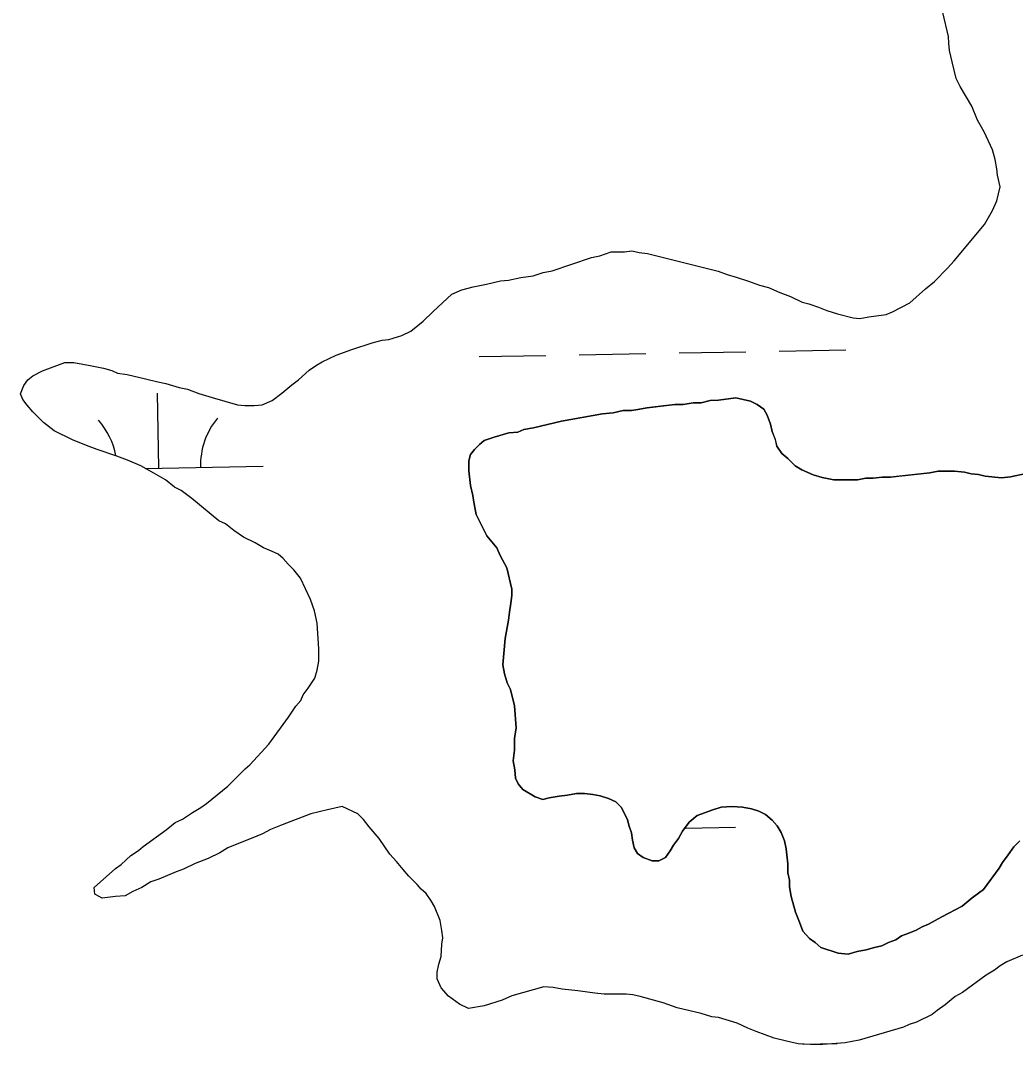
# Model space of a CAD drawing. Extents: x 3957609 to 3995875, y 234277 to 260273.
# Drawn here: x 3973294.1 to 3973771.5, y 255456.1 to 255947.5 of the extents above; entities that cross this region are included whole.
import ezdxf

# ---------------------------------------------------------------- set-up
doc = ezdxf.new("R2010")
doc.units = 0
doc.layers.add('V-TOPO-SHOR', color=7, linetype='Continuous')
doc.layers.add('V-WETL-SWMP', color=7, linetype='Continuous')

msp = doc.modelspace()

# ---------------------------------------------------------------- linework, layer by layer
at = {"layer": 'V-TOPO-SHOR'}
for points in [[(3973505.837, 255818.204), (3973511.354, 255819.795), (3973517.664, 255820.993), (3973524.365, 255822.589), (3973528.307, 255822.992), (3973534.222, 255824.19), (3973540.137, 255824.993), (3973544.867, 255826.582), (3973549.203, 255827.383), (3973568.123, 255833.74), (3973572.065, 255834.537), (3973577.582, 255836.523), (3973583.894, 255836.538), (3973587.443, 255836.941), (3973590.995, 255836.161), (3973594.941, 255835.776), (3973628.885, 255827.18), (3973633.226, 255825.614), (3973637.568, 255824.44), (3973643.491, 255822.482), (3973648.623, 255820.522), (3973652.965, 255819.349), (3973658.493, 255816.996), (3973663.627, 255815.036), (3973669.154, 255812.287), (3973672.312, 255811.507), (3973677.05, 255809.94), (3973680.998, 255808.371), (3973686.13, 255806.807), (3973693.628, 255804.853), (3973696.786, 255804.466), (3973701.124, 255805.265), (3973709.404, 255806.469), (3973712.558, 255807.659), (3973720.83, 255812.019), (3973728.309, 255818.743), (3973732.638, 255822.304), (3973738.936, 255828.628), (3973742.082, 255832.188), (3973756.635, 255849.577), (3973760.563, 255856.295), (3973762.525, 255861.032), (3973764.085, 255867.741), (3973762.889, 255873.26), (3973762.486, 255876.414), (3973761.687, 255880.754), (3973760.491, 255885.483), (3973756.526, 255894.152), (3973753.358, 255899.665), (3973750.581, 255906.364), (3973745.035, 255915.82), (3973743.052, 255919.758), (3973741.062, 255927.643), (3973739.866, 255933.162), (3973739.462, 255936.711), (3973739.454, 255939.867), (3973736.667, 255951.299)], [(3973344.417, 255527.494), (3973339.685, 255527.089), (3973333.375, 255526.284), (3973329.819, 255528.248), (3973329.418, 255531.402), (3973339.652, 255540.499), (3973342.408, 255542.478), (3973347.131, 255546.83), (3973350.676, 255549.203), (3973353.037, 255551.182), (3973364.064, 255559.097), (3973368.393, 255562.659), (3973371.941, 255564.246), (3973376.665, 255567.412), (3973380.606, 255569.788), (3973383.36, 255571.766), (3973393.596, 255580.077), (3973401.86, 255588.379), (3973404.221, 255590.358), (3973413.271, 255600.239), (3973422.706, 255613.281), (3973426.243, 255618.417), (3973428.605, 255621.184), (3973429.78, 255623.947), (3973432.139, 255627.109), (3973435.283, 255631.85), (3973436.459, 255635.799), (3973437.237, 255640.138), (3973437.223, 255646.055), (3973436.403, 255658.282), (3973435.205, 255664.194), (3973433.221, 255669.714), (3973428.461, 255679.958), (3973425.297, 255683.894), (3973422.528, 255686.649), (3973420.157, 255689.403), (3973417.785, 255691.371), (3973414.625, 255692.94), (3973410.676, 255694.509), (3973406.726, 255696.866), (3973401.196, 255699.614), (3973396.455, 255702.758), (3973392.504, 255705.906), (3973389.344, 255707.475), (3973376.301, 255718.094), (3973371.164, 255722.026), (3973368.004, 255723.597), (3973363.656, 255727.135), (3973358.127, 255730.277), (3973351.807, 255733.814), (3973345.489, 255736.558), (3973340.356, 255738.518), (3973330.882, 255741.652), (3973325.75, 255743.612), (3973319.037, 255746.356), (3973310.349, 255750.673), (3973305.211, 255754.605), (3973300.07, 255759.721), (3973297.301, 255762.871), (3973295.323, 255765.628), (3973294.133, 255768.384), (3973295.702, 255772.335), (3973297.668, 255775.1), (3973300.029, 255777.078), (3973304.756, 255779.456), (3973315.397, 255783.427), (3973319.737, 255783.437), (3973328.418, 255781.881), (3973333.944, 255780.709), (3973337.89, 255779.536), (3973340.655, 255778.358), (3973345.39, 255777.582), (3973354.074, 255775.63), (3973359.992, 255774.067), (3973363.939, 255773.287), (3973370.255, 255771.331), (3973374.202, 255770.551), (3973379.729, 255768.591), (3973386.045, 255766.635), (3973398.282, 255763.115), (3973401.833, 255762.73), (3973406.173, 255762.74), (3973410.115, 255763.143), (3973414.844, 255765.128), (3973419.569, 255768.689), (3973424.294, 255772.644), (3973427.443, 255775.02), (3973432.559, 255779.765), (3973436.104, 255782.141), (3973438.861, 255783.726), (3973445.56, 255786.896), (3973453.047, 255789.675), (3973462.9, 255792.856), (3973467.631, 255794.05), (3973470.787, 255794.451), (3973477.093, 255796.44), (3973481.427, 255798.422), (3973487.333, 255803.17), (3973492.056, 255807.915), (3973501.108, 255816.221), (3973505.837, 255818.204)], [(3973578.553, 255759.217), (3973583.284, 255760.411), (3973587.228, 255760.422), (3973590.384, 255760.823), (3973594.722, 255761.624), (3973608.128, 255763.234), (3973612.073, 255763.244), (3973616.806, 255764.042), (3973620.75, 255764.053), (3973625.086, 255765.247), (3973629.03, 255765.257), (3973637.31, 255766.459), (3973644.417, 255764.899), (3973647.575, 255763.33), (3973650.737, 255760.968), (3973652.322, 255758.212), (3973653.909, 255753.876), (3973654.708, 255750.327), (3973656.293, 255746.389), (3973657.092, 255743.235), (3973659.465, 255739.69), (3973662.232, 255737.328), (3973665.792, 255733.787), (3973668.952, 255731.823), (3973674.481, 255729.47), (3973678.823, 255728.297), (3973684.349, 255727.127), (3973695.787, 255727.154), (3973699.729, 255727.953), (3973703.28, 255727.961), (3973707.618, 255728.366), (3973711.562, 255728.377), (3973715.507, 255728.78), (3973730.492, 255730.394), (3973734.434, 255731.193), (3973742.323, 255731.211), (3973747.058, 255730.828), (3973750.216, 255730.048), (3973753.768, 255729.661), (3973756.926, 255728.88), (3973764.817, 255728.11), (3973769.154, 255728.516), (3973776.646, 255730.111)], [(3973714.071, 255506.298), (3973710.524, 255505.106), (3973707.372, 255503.52), (3973703.825, 255502.724), (3973699.883, 255501.53), (3973695.545, 255500.731), (3973691.209, 255499.537), (3973686.474, 255499.92), (3973678.184, 255502.66), (3973675.417, 255505.022), (3973672.652, 255506.988), (3973669.486, 255510.529), (3973667.899, 255514.864), (3973665.915, 255519.593), (3973663.926, 255527.083), (3973663.123, 255531.816), (3973663.117, 255534.972), (3973662.318, 255538.519), (3973662.308, 255542.858), (3973661.503, 255549.957), (3973660.704, 255553.899), (3973659.117, 255557.84), (3973657.137, 255560.991), (3973654.763, 255563.746), (3973651.601, 255566.501), (3973648.441, 255568.069), (3973644.89, 255569.245), (3973640.548, 255570.023), (3973635.42, 255570.406), (3973630.292, 255569.999), (3973626.349, 255568.807), (3973618.862, 255566.027), (3973614.925, 255562.861), (3973611.78, 255558.515), (3973609.816, 255554.96), (3973607.456, 255551.798), (3973605.886, 255549.033), (3973603.526, 255545.871), (3973600.374, 255544.286), (3973597.218, 255544.28), (3973592.877, 255545.847), (3973590.11, 255547.813), (3973588.525, 255550.569), (3973587.728, 255554.116), (3973587.325, 255557.668), (3973586.135, 255560.819), (3973585.338, 255563.973), (3973582.563, 255569.884), (3973579.794, 255572.638), (3973576.241, 255574.207), (3973572.292, 255575.381), (3973568.739, 255576.161), (3973564.795, 255576.546), (3973560.85, 255576.538), (3973556.512, 255575.737), (3973552.57, 255575.334), (3973547.837, 255574.533), (3973544.683, 255573.736), (3973541.132, 255574.912), (3973535.205, 255578.447), (3973532.831, 255581.203), (3973531.642, 255583.962), (3973531.236, 255587.904), (3973530.437, 255592.242), (3973531.216, 255597.372), (3973531.201, 255602.894), (3973531.977, 255608.024), (3973531.162, 255618.673), (3973529.172, 255626.556), (3973527.586, 255629.708), (3973526.392, 255634.046), (3973525.594, 255638.383), (3973526.747, 255651.007), (3973528.303, 255659.691), (3973528.688, 255663.635), (3973529.467, 255667.977), (3973529.852, 255671.528), (3973529.843, 255674.684), (3973527.453, 255684.934), (3973524.283, 255690.843), (3973522.696, 255694.39), (3973517.949, 255700.294), (3973516.363, 255703.053), (3973512.796, 255710.538), (3973511.598, 255716.453), (3973511.196, 255719.607), (3973510, 255724.338), (3973509.195, 255731.436), (3973509.183, 255736.169), (3973509.965, 255739.327), (3973511.932, 255741.701), (3973514.293, 255744.072), (3973516.654, 255746.051), (3973521.383, 255747.638), (3973528.479, 255749.629), (3973532.817, 255750.034), (3973535.576, 255751.224), (3973540.309, 255752.025), (3973553.713, 255755.211), (3973573.427, 255758.81), (3973578.553, 255759.217)], [(3973774.837, 255498.949), (3973767.352, 255495.777), (3973764.2, 255493.797), (3973761.443, 255491.818), (3973757.505, 255489.44), (3973746.086, 255481.13), (3973742.54, 255479.149), (3973737.818, 255475.193), (3973733.879, 255472.424), (3973731.516, 255470.445), (3973724.031, 255466.876), (3973720.483, 255465.684), (3973717.725, 255464.494), (3973696.44, 255458.133), (3973689.737, 255456.933), (3973679.089, 255456.117), (3973673.173, 255456.103), (3973667.254, 255456.482), (3973661.728, 255457.653), (3973655.808, 255459.216), (3973647.122, 255462.352), (3973643.174, 255463.92), (3973638.041, 255466.274), (3973628.962, 255469.014), (3973625.804, 255469.401), (3973620.672, 255470.965), (3973609.228, 255473.7), (3973602.517, 255476.051), (3973591.464, 255479.178), (3973587.912, 255479.958), (3973584.754, 255480.345), (3973574.105, 255480.321), (3973569.765, 255480.704), (3973561.479, 255481.867), (3973553.981, 255482.637), (3973549.641, 255483.415), (3973545.302, 255483.8), (3973529.927, 255479.424), (3973525.199, 255477.439), (3973516.527, 255474.658), (3973509.036, 255473.458), (3973504.692, 255475.42), (3973499.555, 255479.35), (3973495.994, 255483.286), (3973494.012, 255487.622), (3973494.005, 255490.778), (3973494.784, 255494.722), (3973495.959, 255498.276), (3973496.338, 255504.194), (3973496.725, 255507.35), (3973496.324, 255510.899), (3973495.523, 255515.63), (3973492.746, 255522.329), (3973491.161, 255525.088), (3973488.785, 255528.631), (3973486.413, 255530.597), (3973484.435, 255532.96), (3973480.482, 255536.895), (3973477.714, 255540.045), (3973474.547, 255543.981), (3973471.383, 255547.524), (3973466.237, 255555.005), (3973461.491, 255560.516), (3973458.72, 255564.059), (3973455.954, 255566.816), (3973448.45, 255570.347), (3973441.353, 255568.751), (3973433.469, 255566.761), (3973419.675, 255561.6), (3973414.158, 255559.22), (3973410.22, 255557.237), (3973407.461, 255556.048), (3973393.668, 255550.491), (3973389.729, 255548.116), (3973384.214, 255545.341), (3973377.908, 255542.959), (3973372.393, 255540.184), (3973368.846, 255538.992), (3973360.57, 255535.422), (3973356.63, 255534.228), (3973352.296, 255531.457), (3973347.963, 255529.475), (3973344.417, 255527.494)], [(3973773.523, 255553.778), (3973770.766, 255551.01), (3973768.016, 255547.059), (3973765.263, 255543.502), (3973763.69, 255540.737), (3973756.221, 255530.462), (3973750.71, 255526.503), (3973745.983, 255522.548), (3973736.134, 255517.396), (3973729.833, 255513.83), (3973726.681, 255512.64), (3973723.922, 255511.055), (3973720.377, 255509.47), (3973716.83, 255508.278), (3973714.071, 255506.298)]]:
    msp.add_lwpolyline(points, dxfattribs=at)
at = {"layer": 'V-WETL-SWMP'}
for p, q in [((3973514.181, 255786.247), (3973546.176, 255786.828)), ((3973562.173, 255787.119), (3973594.168, 255787.701)), ((3973610.166, 255787.992), (3973642.16, 255788.574)), ((3973658.158, 255788.865), (3973690.152, 255789.446)), ((3973360.537, 255732.703), (3973359.883, 255768.697)), ((3973354.005, 255732.584), (3973410.529, 255733.612)), ((3973613.155, 255559.974), (3973637.151, 255560.41)), ((3973669.475, 255456.34), (3973685.912, 255456.639))]:
    msp.add_line(p, q, dxfattribs=at)
for points in [[(3973745.035, 255915.819), (3973743.053, 255919.759), (3973741.062, 255927.643), (3973739.865, 255933.163), (3973739.462, 255936.712), (3973739.455, 255939.867), (3973736.666, 255951.3)], [(3973345.489, 255736.559), (3973340.357, 255738.519), (3973330.882, 255741.651), (3973325.749, 255743.611), (3973319.037, 255746.356), (3973310.348, 255750.674), (3973305.211, 255754.606), (3973300.071, 255759.722), (3973297.302, 255762.871), (3973295.323, 255765.627), (3973294.133, 255768.385), (3973295.701, 255772.334), (3973297.667, 255775.1), (3973300.029, 255777.078), (3973304.756, 255779.456), (3973315.397, 255783.426), (3973319.736, 255783.437), (3973328.418, 255781.88), (3973333.943, 255780.71), (3973337.891, 255779.536), (3973340.655, 255778.359), (3973345.39, 255777.582), (3973354.073, 255775.631), (3973359.993, 255774.067), (3973363.94, 255773.288), (3973370.256, 255771.331), (3973374.202, 255770.551), (3973379.73, 255768.592), (3973386.046, 255766.635), (3973398.282, 255763.115), (3973401.833, 255762.729), (3973406.172, 255762.739), (3973410.116, 255763.143), (3973414.845, 255765.127), (3973419.569, 255768.689), (3973424.293, 255772.645), (3973427.443, 255775.019), (3973432.56, 255779.765), (3973436.104, 255782.14), (3973438.861, 255783.725), (3973445.56, 255786.897), (3973453.048, 255789.676), (3973462.901, 255792.855), (3973467.632, 255794.05), (3973470.787, 255794.452), (3973477.093, 255796.44), (3973481.427, 255798.423), (3973487.333, 255803.17), (3973492.055, 255807.915), (3973501.107, 255816.221), (3973505.836, 255818.204), (3973511.354, 255819.796), (3973517.663, 255820.994), (3973524.365, 255822.588), (3973528.308, 255822.992), (3973534.222, 255824.19), (3973540.137, 255824.993), (3973544.867, 255826.582), (3973549.204, 255827.382), (3973568.122, 255833.739), (3973572.065, 255834.537), (3973577.583, 255836.523), (3973583.894, 255836.538), (3973587.443, 255836.941), (3973590.995, 255836.161), (3973594.941, 255835.776), (3973628.885, 255827.18), (3973633.227, 255825.613), (3973637.569, 255824.44), (3973643.491, 255822.482), (3973648.624, 255820.522), (3973652.965, 255819.349), (3973658.493, 255816.996), (3973663.626, 255815.036), (3973669.155, 255812.288), (3973672.313, 255811.507), (3973677.05, 255809.94), (3973680.998, 255808.372), (3973686.13, 255806.806), (3973693.629, 255804.852), (3973696.786, 255804.465), (3973701.123, 255805.265), (3973709.404, 255806.468), (3973712.557, 255807.659), (3973720.83, 255812.018), (3973728.308, 255818.742), (3973732.639, 255822.303), (3973738.935, 255828.629), (3973742.082, 255832.187), (3973756.634, 255849.578), (3973760.563, 255856.294), (3973762.524, 255861.032), (3973764.085, 255867.741), (3973762.889, 255873.261), (3973762.486, 255876.415), (3973761.687, 255880.753), (3973760.492, 255885.483), (3973756.527, 255894.152), (3973753.358, 255899.666), (3973750.58, 255906.365), (3973745.035, 255915.819)], [(3973776.645, 255730.111), (3973769.155, 255728.515), (3973764.816, 255728.11), (3973756.925, 255728.88), (3973753.768, 255729.661), (3973750.216, 255730.047), (3973747.059, 255730.828), (3973742.324, 255731.211), (3973734.435, 255731.192), (3973730.492, 255730.394), (3973711.563, 255728.376), (3973707.618, 255728.366), (3973703.28, 255727.961), (3973699.73, 255727.953), (3973695.787, 255727.154), (3973684.348, 255727.127), (3973678.823, 255728.297), (3973674.481, 255729.47), (3973668.952, 255731.823), (3973665.792, 255733.788), (3973662.233, 255737.329), (3973659.466, 255739.689), (3973657.091, 255743.234), (3973656.294, 255746.388), (3973654.707, 255750.328), (3973653.909, 255753.877), (3973652.321, 255758.212), (3973650.737, 255760.969), (3973647.575, 255763.329), (3973644.416, 255764.899), (3973637.311, 255766.459), (3973629.031, 255765.256), (3973625.086, 255765.247), (3973620.75, 255764.053), (3973616.805, 255764.043), (3973612.073, 255763.243), (3973608.129, 255763.233), (3973594.721, 255761.623), (3973590.384, 255760.824), (3973587.229, 255760.421), (3973583.284, 255760.412), (3973578.554, 255759.217), (3973573.427, 255758.81), (3973553.712, 255755.212)], [(3973553.712, 255755.212), (3973540.308, 255752.024), (3973535.576, 255751.224), (3973532.818, 255750.034), (3973528.48, 255749.629), (3973521.384, 255747.639), (3973516.654, 255746.05), (3973514.292, 255744.072), (3973511.931, 255741.7), (3973509.965, 255739.328), (3973509.183, 255736.17), (3973509.195, 255731.437), (3973510.001, 255724.338), (3973511.196, 255719.608), (3973511.598, 255716.453), (3973512.796, 255710.539), (3973516.364, 255703.053), (3973517.948, 255700.295), (3973522.696, 255694.39), (3973524.283, 255690.843), (3973527.453, 255684.934), (3973529.844, 255674.684), (3973529.852, 255671.528), (3973529.466, 255667.977), (3973528.688, 255663.636), (3973528.303, 255659.69), (3973526.746, 255651.008), (3973525.593, 255638.383), (3973526.392, 255634.046), (3973527.586, 255629.709), (3973529.172, 255626.557), (3973531.163, 255618.673), (3973531.978, 255608.024), (3973531.201, 255602.894), (3973531.215, 255597.372), (3973530.438, 255592.242), (3973531.237, 255587.905), (3973531.641, 255583.961), (3973532.832, 255581.203), (3973535.205, 255578.447), (3973541.131, 255574.911), (3973544.684, 255573.737), (3973547.837, 255574.533), (3973552.569, 255575.334), (3973556.513, 255575.738), (3973560.85, 255576.537), (3973564.794, 255576.546), (3973568.74, 255576.162), (3973572.292, 255575.381), (3973576.24, 255574.207), (3973579.794, 255572.638), (3973582.562, 255569.883), (3973585.337, 255563.973), (3973586.134, 255560.819), (3973587.325, 255557.667), (3973587.728, 255554.117), (3973588.525, 255550.569), (3973590.11, 255547.812), (3973592.876, 255545.846), (3973597.219, 255544.279), (3973600.374, 255544.286), (3973603.526, 255545.872), (3973605.885, 255549.033), (3973607.457, 255551.798), (3973609.816, 255554.96), (3973611.779, 255558.515), (3973614.925, 255562.861), (3973618.862, 255566.027), (3973626.35, 255568.806), (3973630.292, 255569.999), (3973635.419, 255570.406), (3973640.548, 255570.024), (3973644.889, 255569.245), (3973648.442, 255568.07), (3973651.601, 255566.5), (3973654.763, 255563.747), (3973657.137, 255560.991), (3973659.117, 255557.84), (3973660.704, 255553.899), (3973661.503, 255549.957), (3973662.309, 255542.858), (3973662.319, 255538.519), (3973663.117, 255534.971), (3973663.124, 255531.815), (3973663.925, 255527.083), (3973665.915, 255519.593), (3973667.899, 255514.865), (3973669.487, 255510.529), (3973672.652, 255506.987), (3973675.418, 255505.021), (3973678.185, 255502.661), (3973686.475, 255499.92), (3973691.209, 255499.537), (3973695.546, 255500.731), (3973699.883, 255501.53), (3973703.825, 255502.723), (3973707.373, 255503.521), (3973710.525, 255505.106), (3973714.072, 255506.298), (3973716.829, 255508.277), (3973720.376, 255509.469)], [(3973569.765, 255480.704), (3973561.478, 255481.867), (3973553.982, 255482.638), (3973549.641, 255483.416), (3973545.301, 255483.8), (3973529.928, 255479.424), (3973525.199, 255477.44), (3973516.528, 255474.658), (3973509.036, 255473.457), (3973504.692, 255475.419), (3973499.555, 255479.351), (3973495.995, 255483.287), (3973494.012, 255487.621), (3973494.005, 255490.777), (3973494.784, 255494.723), (3973495.959, 255498.276), (3973496.339, 255504.194), (3973496.726, 255507.35), (3973496.323, 255510.899), (3973495.522, 255515.631), (3973492.745, 255522.33), (3973491.161, 255525.087), (3973488.785, 255528.632), (3973486.414, 255530.598), (3973484.436, 255532.96), (3973480.482, 255536.895), (3973477.713, 255540.044), (3973474.548, 255543.981), (3973471.383, 255547.524), (3973466.237, 255555.006), (3973461.491, 255560.517), (3973458.721, 255564.06), (3973455.953, 255566.815), (3973448.45, 255570.347), (3973441.353, 255568.752), (3973433.469, 255566.76), (3973419.676, 255561.599), (3973414.159, 255559.219), (3973410.219, 255557.237), (3973407.461, 255556.047), (3973393.668, 255550.491), (3973389.729, 255548.115), (3973384.214, 255545.341), (3973377.908, 255542.959), (3973372.393, 255540.184), (3973368.845, 255538.992), (3973360.57, 255535.422), (3973356.629, 255534.229), (3973352.296, 255531.458), (3973347.962, 255529.475), (3973344.417, 255527.494), (3973339.684, 255527.088), (3973333.375, 255526.284), (3973329.82, 255528.248), (3973329.418, 255531.402), (3973339.652, 255540.499), (3973342.408, 255542.478), (3973347.131, 255546.829), (3973350.676, 255549.204), (3973353.038, 255551.182), (3973364.063, 255559.098), (3973368.394, 255562.659), (3973371.94, 255564.245), (3973376.666, 255567.412), (3973380.605, 255569.788), (3973383.361, 255571.767), (3973393.597, 255580.076), (3973401.86, 255588.379), (3973404.222, 255590.357), (3973413.271, 255600.24), (3973422.706, 255613.28), (3973426.244, 255618.417), (3973428.604, 255621.184), (3973429.781, 255623.948), (3973432.14, 255627.109), (3973435.284, 255631.85), (3973436.458, 255635.798), (3973437.236, 255640.138), (3973437.222, 255646.055), (3973436.404, 255658.281), (3973435.206, 255664.195), (3973433.22, 255669.713), (3973428.462, 255679.957), (3973425.297, 255683.894), (3973422.529, 255686.649), (3973420.156, 255689.404), (3973417.784, 255691.371), (3973414.625, 255692.941), (3973410.676, 255694.509), (3973406.726, 255696.867), (3973401.197, 255699.614), (3973396.456, 255702.759), (3973392.504, 255705.905), (3973389.344, 255707.475), (3973376.301, 255718.094), (3973371.164, 255722.026), (3973368.005, 255723.596), (3973363.657, 255727.136), (3973358.127, 255730.278), (3973351.807, 255733.813), (3973345.489, 255736.559)], [(3973720.376, 255509.469), (3973723.922, 255511.055), (3973726.68, 255512.64), (3973729.832, 255513.831), (3973736.135, 255517.396), (3973745.984, 255522.548), (3973750.709, 255526.504), (3973756.221, 255530.462), (3973763.691, 255540.736), (3973765.263, 255543.502), (3973768.015, 255547.058), (3973770.767, 255551.01), (3973773.522, 255553.778)], [(3973774.838, 255498.95), (3973767.351, 255495.776), (3973764.2, 255493.796), (3973761.444, 255491.818), (3973757.505, 255489.441), (3973746.086, 255481.13), (3973742.541, 255479.149), (3973737.817, 255475.193), (3973733.879, 255472.423), (3973731.517, 255470.445), (3973724.031, 255466.876), (3973720.484, 255465.684), (3973717.725, 255464.494), (3973696.44, 255458.132), (3973689.737, 255456.932), (3973679.089, 255456.117), (3973673.172, 255456.103), (3973667.254, 255456.483), (3973661.729, 255457.653), (3973655.808, 255459.217), (3973647.123, 255462.351), (3973643.174, 255463.92), (3973638.041, 255466.274), (3973628.962, 255469.013), (3973625.805, 255469.4), (3973620.673, 255470.965), (3973609.227, 255473.699), (3973602.516, 255476.05), (3973591.464, 255479.178), (3973587.912, 255479.959), (3973584.755, 255480.346), (3973574.105, 255480.32), (3973569.765, 255480.704)]]:
    msp.add_lwpolyline(points, dxfattribs=at)
for centre, start, end in [((3973415.763, 255734.182), 140.26988, 181.81353), ((3973305.295, 255732.173), 10.60062, 41.81354)]:
    msp.add_arc(centre, 35.246, start, end, dxfattribs=at)

doc.saveas('drawing.dxf')
